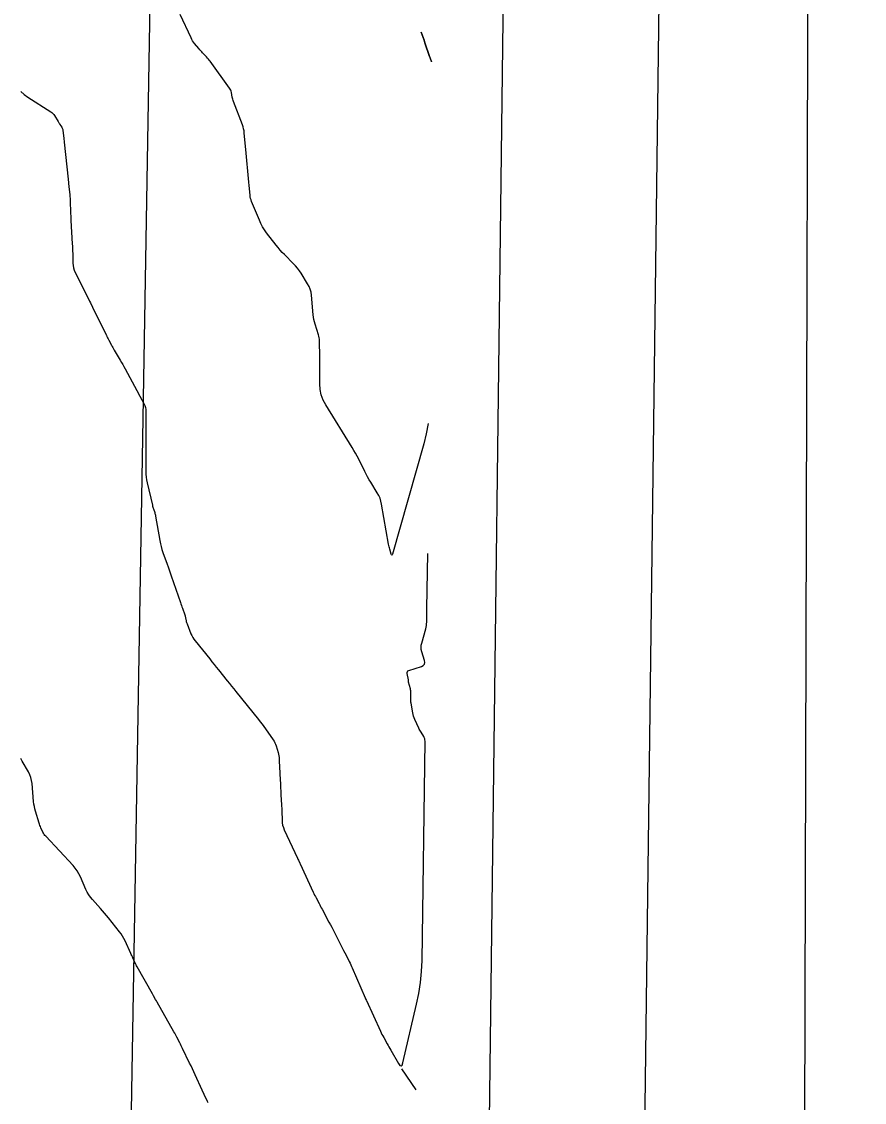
# Model space of a CAD drawing. Extents: x -534410 to -534262, y -1190162 to -1189584.
# Drawn here: x -534348.65 to -534324.46, y -1189778.79 to -1189747.77 of the extents above; entities that cross this region are included whole.
import ezdxf

# ---------------------------------------------------------------- set-up
doc = ezdxf.new("R2010")
doc.units = 0
for name, color, linetype in [('30', 7, 'Continuous'), ('31', 7, 'Continuous'), ('Hranice parcel', 7, 'Continuous')]:
    doc.layers.add(name, color=color, linetype=linetype)

msp = doc.modelspace()

# ---------------------------------------------------------------- linework, layer by layer
at = {"layer": '30'}
for points in [[(-534336.979, -1189759.311), (-534337.032, -1189759.602), (-534337.104, -1189759.89), (-534338.003, -1189763.054), (-534338.013, -1189763.081), (-534338.023, -1189763.089), (-534338.033, -1189763.081), (-534338.042, -1189763.054), (-534338.081, -1189762.914), (-534338.091, -1189762.879), (-534338.099, -1189762.844), (-534338.107, -1189762.809), (-534338.113, -1189762.773), (-534338.313, -1189761.619), (-534338.332, -1189761.533), (-534338.359, -1189761.45), (-534338.394, -1189761.371), (-534338.437, -1189761.294), (-534338.625, -1189760.994), (-534338.671, -1189760.919), (-534338.716, -1189760.842), (-534338.758, -1189760.764), (-534338.798, -1189760.686), (-534338.972, -1189760.33), (-534339.016, -1189760.244), (-534339.061, -1189760.16), (-534339.108, -1189760.077), (-534339.158, -1189759.996), (-534339.917, -1189758.775), (-534339.993, -1189758.633), (-534340.047, -1189758.485), (-534340.079, -1189758.331), (-534340.09, -1189758.171), (-534340.09, -1189757.278), (-534340.09, -1189757.235), (-534340.091, -1189757.191), (-534340.092, -1189757.148), (-534340.093, -1189757.105), (-534340.098, -1189756.931), (-534340.101, -1189756.888), (-534340.107, -1189756.845), (-534340.116, -1189756.803), (-534340.127, -1189756.762), (-534340.225, -1189756.452), (-534340.244, -1189756.387), (-534340.259, -1189756.32), (-534340.27, -1189756.253), (-534340.278, -1189756.185), (-534340.328, -1189755.621), (-534340.34, -1189755.534), (-534340.363, -1189755.451), (-534340.395, -1189755.371), (-534340.437, -1189755.294), (-534340.625, -1189754.994), (-534340.674, -1189754.921), (-534340.727, -1189754.851), (-534340.783, -1189754.783), (-534340.844, -1189754.719), (-534341.102, -1189754.46), (-534341.165, -1189754.395), (-534341.226, -1189754.328), (-534341.284, -1189754.259), (-534341.341, -1189754.188), (-534341.615, -1189753.832), (-534341.676, -1189753.748), (-534341.731, -1189753.659), (-534341.78, -1189753.567), (-534341.823, -1189753.472), (-534342.044, -1189752.931), (-534342.06, -1189752.887), (-534342.073, -1189752.843), (-534342.082, -1189752.798), (-534342.088, -1189752.752), (-534342.114, -1189752.474), (-534342.123, -1189752.381), (-534342.21, -1189751.442), (-534342.227, -1189751.263), (-534342.255, -1189750.964), (-534342.263, -1189750.905), (-534342.274, -1189750.846), (-534342.29, -1189750.789), (-534342.309, -1189750.732), (-534342.563, -1189750.063), (-534342.574, -1189750.032), (-534342.584, -1189750), (-534342.592, -1189749.968), (-534342.599, -1189749.935), (-534342.624, -1189749.803), (-534342.632, -1189749.771), (-534342.643, -1189749.74), (-534342.657, -1189749.711), (-534342.675, -1189749.683), (-534343.235, -1189748.91), (-534343.259, -1189748.878), (-534343.285, -1189748.846), (-534343.311, -1189748.815), (-534343.339, -1189748.785), (-534343.451, -1189748.667), (-534343.478, -1189748.637), (-534343.506, -1189748.607), (-534343.532, -1189748.576), (-534343.558, -1189748.545), (-534343.684, -1189748.394), (-534343.712, -1189748.358), (-534343.738, -1189748.32), (-534343.761, -1189748.28), (-534343.782, -1189748.239), (-534344.094, -1189747.565)], [(-534343.295, -1189778.804), (-534343.313, -1189778.765), (-534343.405, -1189778.565), (-534343.461, -1189778.445), (-534343.666, -1189778), (-534343.705, -1189777.916), (-534343.744, -1189777.833), (-534343.784, -1189777.75), (-534343.824, -1189777.667), (-534344.028, -1189777.25), (-534344.048, -1189777.21), (-534344.068, -1189777.169), (-534344.088, -1189777.128), (-534344.108, -1189777.088), (-534344.188, -1189776.926), (-534344.209, -1189776.885), (-534344.23, -1189776.845), (-534344.251, -1189776.805), (-534344.273, -1189776.766), (-534344.756, -1189775.92), (-534344.778, -1189775.88), (-534344.801, -1189775.839), (-534344.857, -1189775.739), (-534344.891, -1189775.679), (-534345.327, -1189774.907), (-534345.344, -1189774.876), (-534345.361, -1189774.844), (-534345.377, -1189774.812), (-534345.392, -1189774.779), (-534345.452, -1189774.648), (-534345.467, -1189774.616), (-534345.482, -1189774.583), (-534345.497, -1189774.551), (-534345.512, -1189774.518), (-534345.678, -1189774.161), (-534345.712, -1189774.092), (-534345.751, -1189774.025), (-534345.793, -1189773.961), (-534345.839, -1189773.899), (-534346.153, -1189773.499), (-534346.207, -1189773.431), (-534346.263, -1189773.364), (-534346.32, -1189773.298), (-534346.378, -1189773.233), (-534346.611, -1189772.974), (-534346.667, -1189772.907), (-534346.717, -1189772.837), (-534346.76, -1189772.763), (-534346.798, -1189772.685), (-534346.96, -1189772.316), (-534347.003, -1189772.23), (-534347.051, -1189772.148), (-534347.107, -1189772.071), (-534347.169, -1189771.998), (-534347.954, -1189771.156), (-534347.977, -1189771.129), (-534347.998, -1189771.101), (-534348.016, -1189771.071), (-534348.032, -1189771.039), (-534348.092, -1189770.909), (-534348.107, -1189770.877), (-534348.12, -1189770.844), (-534348.132, -1189770.81), (-534348.143, -1189770.776), (-534348.246, -1189770.437), (-534348.264, -1189770.368), (-534348.28, -1189770.299), (-534348.291, -1189770.23), (-534348.3, -1189770.159), (-534348.346, -1189769.641), (-534348.359, -1189769.554), (-534348.38, -1189769.47), (-534348.411, -1189769.388), (-534348.45, -1189769.309), (-534348.626, -1189768.999), (-534348.67, -1189768.922)]]:
    msp.add_lwpolyline(points, dxfattribs=at)
at = {"layer": '31'}
for points in [[(-534336.923, -1189748.806), (-534336.936, -1189748.769), (-534337.069, -1189748.379), (-534337.096, -1189748.301), (-534337.123, -1189748.224), (-534337.151, -1189748.147), (-534337.18, -1189748.07), (-534337.151, -1189748.147), (-534337.123, -1189748.224), (-534337.096, -1189748.301), (-534337.069, -1189748.379), (-534336.936, -1189748.769), (-534336.923, -1189748.806), (-534336.91, -1189748.844)], [(-534336.896, -1189748.882), (-534336.883, -1189748.92), (-534336.896, -1189748.882), (-534336.91, -1189748.844)]]:
    msp.add_lwpolyline(points, close=True, dxfattribs=at)
for points in [[(-534348.67, -1189749.773), (-534348.574, -1189749.863), (-534348.466, -1189749.941), (-534347.811, -1189750.357), (-534347.779, -1189750.38), (-534347.75, -1189750.407), (-534347.724, -1189750.436), (-534347.701, -1189750.469), (-534347.601, -1189750.634), (-534347.588, -1189750.655), (-534347.575, -1189750.676), (-534347.561, -1189750.698), (-534347.548, -1189750.719), (-534347.492, -1189750.803), (-534347.479, -1189750.824), (-534347.47, -1189750.847), (-534347.463, -1189750.87), (-534347.459, -1189750.895), (-534347.435, -1189751.118), (-534347.423, -1189751.235), (-534347.312, -1189752.29), (-534347.288, -1189752.512), (-534347.265, -1189752.734), (-534347.259, -1189752.789), (-534347.255, -1189752.845), (-534347.252, -1189752.9), (-534347.25, -1189752.956), (-534347.242, -1189753.223), (-534347.24, -1189753.287), (-534347.237, -1189753.35), (-534347.234, -1189753.413), (-534347.231, -1189753.476), (-534347.192, -1189754.145), (-534347.188, -1189754.215), (-534347.185, -1189754.285), (-534347.182, -1189754.355), (-534347.18, -1189754.425), (-534347.172, -1189754.705), (-534347.166, -1189754.774), (-534347.153, -1189754.841), (-534347.133, -1189754.906), (-534347.106, -1189754.97), (-534346.718, -1189755.748), (-534346.695, -1189755.796), (-534346.671, -1189755.844), (-534346.613, -1189755.963), (-534346.578, -1189756.034), (-534346.214, -1189756.772), (-534346.196, -1189756.808), (-534346.178, -1189756.844), (-534346.159, -1189756.88), (-534346.14, -1189756.915), (-534346.065, -1189757.057), (-534346.045, -1189757.092), (-534346.026, -1189757.128), (-534346.006, -1189757.163), (-534345.986, -1189757.197), (-534345.814, -1189757.49), (-534345.779, -1189757.551), (-534345.744, -1189757.612), (-534345.71, -1189757.673), (-534345.677, -1189757.734), (-534345.341, -1189758.359), (-534345.254, -1189758.521), (-534345.138, -1189758.737), (-534345.112, -1189758.792), (-534345.094, -1189758.848), (-534345.083, -1189758.907), (-534345.08, -1189758.967), (-534345.08, -1189760.679), (-534345.077, -1189760.761), (-534345.07, -1189760.843), (-534345.059, -1189760.925), (-534345.042, -1189761.006), (-534344.893, -1189761.655), (-534344.886, -1189761.681), (-534344.879, -1189761.707), (-534344.871, -1189761.733), (-534344.863, -1189761.758), (-534344.827, -1189761.86), (-534344.819, -1189761.886), (-534344.812, -1189761.912), (-534344.806, -1189761.938), (-534344.801, -1189761.964), (-534344.68, -1189762.67), (-534344.663, -1189762.757), (-534344.643, -1189762.842), (-534344.618, -1189762.927), (-534344.589, -1189763.01), (-534344.467, -1189763.342), (-534344.437, -1189763.425), (-534344.407, -1189763.508), (-534344.378, -1189763.591), (-534344.349, -1189763.675), (-534344.086, -1189764.449), (-534344.073, -1189764.488), (-534344.059, -1189764.528), (-534344.045, -1189764.568), (-534344.032, -1189764.607), (-534343.962, -1189764.803), (-534343.955, -1189764.824), (-534343.949, -1189764.845), (-534343.944, -1189764.866), (-534343.94, -1189764.887), (-534343.923, -1189764.973), (-534343.919, -1189764.995), (-534343.913, -1189765.016), (-534343.906, -1189765.037), (-534343.899, -1189765.057), (-534343.786, -1189765.343), (-534343.763, -1189765.396), (-534343.735, -1189765.448), (-534343.704, -1189765.496), (-534343.669, -1189765.543), (-534343.246, -1189766.066), (-534343.183, -1189766.144), (-534343.12, -1189766.222), (-534343.058, -1189766.299), (-534342.995, -1189766.377), (-534342.746, -1189766.689), (-534342.683, -1189766.767), (-534342.621, -1189766.844), (-534342.558, -1189766.922), (-534342.496, -1189767), (-534341.846, -1189767.807), (-534341.795, -1189767.871), (-534341.745, -1189767.936), (-534341.697, -1189768.001), (-534341.649, -1189768.068), (-534341.424, -1189768.388), (-534341.397, -1189768.429), (-534341.374, -1189768.472), (-534341.355, -1189768.516), (-534341.339, -1189768.563), (-534341.281, -1189768.751), (-534341.269, -1189768.798), (-534341.259, -1189768.846), (-534341.253, -1189768.894), (-534341.25, -1189768.943), (-534341.242, -1189769.223), (-534341.239, -1189769.287), (-534341.237, -1189769.35), (-534341.234, -1189769.413), (-534341.23, -1189769.476), (-534341.192, -1189770.145), (-534341.188, -1189770.215), (-534341.184, -1189770.285), (-534341.182, -1189770.355), (-534341.179, -1189770.425), (-534341.171, -1189770.705), (-534341.166, -1189770.774), (-534341.154, -1189770.841), (-534341.134, -1189770.907), (-534341.108, -1189770.971), (-534340.726, -1189771.788), (-534340.714, -1189771.815), (-534340.701, -1189771.842), (-534340.664, -1189771.924), (-534340.651, -1189771.951), (-534340.276, -1189772.762), (-534340.257, -1189772.803), (-534340.237, -1189772.844), (-534340.216, -1189772.885), (-534340.195, -1189772.925), (-534340.109, -1189773.087), (-534340.088, -1189773.127), (-534340.066, -1189773.168), (-534340.045, -1189773.208), (-534340.023, -1189773.248), (-534339.824, -1189773.618), (-534339.784, -1189773.694), (-534339.744, -1189773.769), (-534339.705, -1189773.845), (-534339.666, -1189773.921), (-534339.404, -1189774.437), (-534339.335, -1189774.573), (-534339.244, -1189774.754), (-534339.221, -1189774.799), (-534339.199, -1189774.845), (-534339.178, -1189774.891), (-534339.157, -1189774.937), (-534338.784, -1189775.796), (-534338.773, -1189775.821), (-534338.76, -1189775.853), (-534338.755, -1189775.865), (-534338.752, -1189775.871), (-534338.349, -1189776.751), (-534338.327, -1189776.797), (-534338.304, -1189776.844), (-534338.28, -1189776.889), (-534338.255, -1189776.934), (-534338.153, -1189777.114), (-534338.128, -1189777.159), (-534338.102, -1189777.204), (-534338.077, -1189777.249), (-534338.051, -1189777.294), (-534337.833, -1189777.675), (-534337.791, -1189777.733), (-534337.755, -1189777.749), (-534337.725, -1189777.724), (-534337.702, -1189777.656), (-534337.308, -1189775.978), (-534337.244, -1189775.668), (-534337.197, -1189775.355), (-534337.167, -1189775.041), (-534337.154, -1189774.725), (-534337.067, -1189768.422), (-534337.069, -1189768.387), (-534337.076, -1189768.354), (-534337.088, -1189768.322), (-534337.104, -1189768.291), (-534337.181, -1189768.172), (-534337.199, -1189768.142), (-534337.217, -1189768.112), (-534337.233, -1189768.08), (-534337.248, -1189768.048), (-534337.359, -1189767.805), (-534337.379, -1189767.758), (-534337.395, -1189767.71), (-534337.409, -1189767.662), (-534337.419, -1189767.612), (-534337.469, -1189767.334), (-534337.47, -1189767.323), (-534337.472, -1189767.311), (-534337.472, -1189767.3), (-534337.473, -1189767.288), (-534337.473, -1189767.195), (-534337.473, -1189767.041), (-534337.474, -1189767.012), (-534337.477, -1189766.983), (-534337.481, -1189766.954), (-534337.488, -1189766.925), (-534337.539, -1189766.735), (-534337.541, -1189766.729), (-534337.542, -1189766.723), (-534337.543, -1189766.717), (-534337.543, -1189766.711), (-534337.544, -1189766.686), (-534337.545, -1189766.68), (-534337.545, -1189766.674), (-534337.546, -1189766.668), (-534337.547, -1189766.662), (-534337.582, -1189766.481), (-534337.583, -1189766.452), (-534337.575, -1189766.428), (-534337.558, -1189766.41), (-534337.532, -1189766.397), (-534337.171, -1189766.279), (-534337.118, -1189766.254), (-534337.086, -1189766.217), (-534337.075, -1189766.17), (-534337.084, -1189766.113), (-534337.161, -1189765.86), (-534337.175, -1189765.797), (-534337.18, -1189765.734), (-534337.176, -1189765.671), (-534337.163, -1189765.608), (-534337.048, -1189765.202), (-534337.036, -1189765.155), (-534337.027, -1189765.107), (-534337.022, -1189765.058), (-534337.02, -1189765.009), (-534337.014, -1189764.617), (-534336.992, -1189763.035)], [(-534337.743, -1189777.833), (-534337.334, -1189778.436)]]:
    msp.add_lwpolyline(points, dxfattribs=at)
at = {"layer": 'Hranice parcel'}
for points in [[(-534347.07, -1189935.15), (-534347.12, -1189900.1), (-534346.3, -1189826.77), (-534344.77, -1189736.43), (-534342.85, -1189658.07), (-534338.334, -1189584.47)], [(-534338.84, -1189942.48), (-534336.49, -1189881.83), (-534334.78, -1189743.85), (-534331.691, -1189634.648)], [(-534334.89, -1189942.46), (-534332.03, -1189880.06), (-534330.32, -1189744.92), (-534328.5, -1189646.74), (-534327.899, -1189634.546)], [(-534330.63, -1189942.43), (-534326.4, -1189862.47), (-534326.07, -1189744.82), (-534325.13, -1189646.79), (-534324.459, -1189634.648)]]:
    msp.add_lwpolyline(points, dxfattribs=at)

doc.saveas('drawing.dxf')
